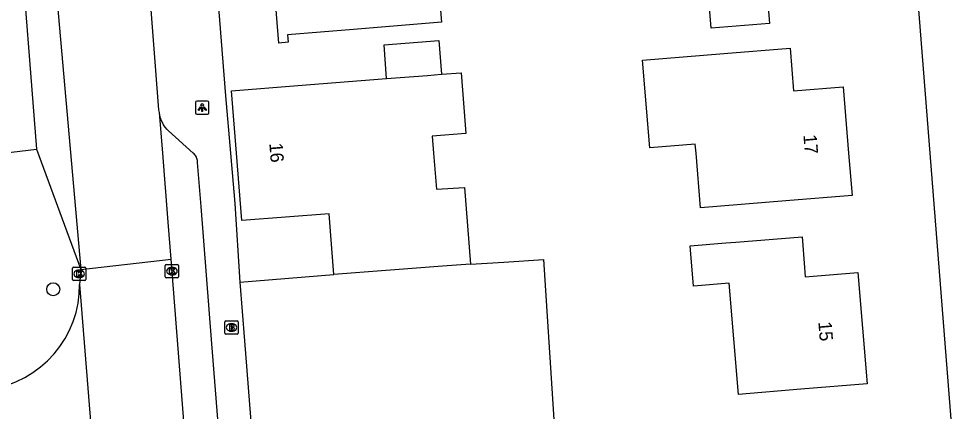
# Model space of a CAD drawing. Extents: x 157793 to 159380, y 380882 to 382313.
# Drawn here: x 158137.7 to 158207.5, y 381230.5 to 381260.1 of the extents above; entities that cross this region are included whole.
import ezdxf

# ---------------------------------------------------------------- set-up
doc = ezdxf.new("R2010")
doc.units = 0
for name, color, linetype in [('IMGEO_Boom', 7, 'Continuous'), ('IMGEO_Brandkraan', 7, 'Continuous'), ('IMGEO_Kolk', 7, 'Continuous'), ('IMGEO_Lichtpunt', 7, 'Continuous'), ('IMGEO_OVBaan_gesloten', 7, 'Continuous'), ('IMGEO_Pand', 7, 'Continuous'), ('IMGEO_Pand_nummerreeks', 7, 'Continuous'), ('IMGEO_Rijbaan_lokaal_gesloten', 7, 'Continuous'), ('IMGEO_Voetpad_open', 7, 'Continuous')]:
    doc.layers.add(name, color=color, linetype=linetype)

msp = doc.modelspace()

# ---------------------------------------------------------------- linework, layer by layer
at = {"layer": 'IMGEO_Boom'}
msp.add_circle((158140.263, 381239.735), 0.489, dxfattribs=at)
at = {"layer": 'IMGEO_Brandkraan'}
for p, q in [((158153.194, 381236.435), (158153.194, 381237.287)), ((158153.269, 381237.361), (158154.121, 381237.361)), ((158153.682, 381237.141), (158153.707, 381237.141)), ((158154.195, 381237.287), (158154.195, 381236.435)), ((158154.121, 381236.361), (158153.269, 381236.361)), ((158153.705, 381236.581), (158153.68, 381236.581))]:
    msp.add_line(p, q, dxfattribs=at)
for points in [[(158153.194, 381236.435), (158153.194, 381237.287)], [(158153.269, 381237.361), (158154.121, 381237.361)], [(158153.542, 381237.061), (158153.542, 381236.661), (158153.755, 381236.661)], [(158153.773, 381237.061), (158153.542, 381237.061)], [(158154.195, 381237.287), (158154.195, 381236.435)], [(158154.121, 381236.361), (158153.269, 381236.361)], [(158153.721, 381236.98), (158153.667, 381236.98), (158153.667, 381236.904)], [(158153.667, 381236.904), (158153.72, 381236.904)], [(158153.729, 381236.828), (158153.667, 381236.828), (158153.667, 381236.747)], [(158153.667, 381236.747), (158153.729, 381236.747)]]:
    msp.add_lwpolyline(points, dxfattribs=at)
for centre, radius, start, end in [((158153.271, 381237.285), 0.0765, 91.55205, 178.44795), ((158153.271, 381237.285), 0.0765, 91.55205, 178.44795), ((158153.777, 381236.916), 0.145, 59.4692, 91.53667), ((158154.119, 381237.285), 0.0765, 1.55205, 88.44795), ((158154.119, 381237.285), 0.0765, 1.55205, 88.44795), ((158153.271, 381236.437), 0.0765, 181.55205, 268.44795), ((158153.271, 381236.437), 0.0765, 181.55205, 268.44795), ((158153.722, 381236.942), 0.0379, 267.82845, 90.93552), ((158153.73, 381236.787), 0.0404, 269.87594, 90.50774), ((158153.761, 381236.912), 0.251, 268.66757, 293.53466), ((158153.802, 381236.963), 0.0922, 285.51372, 58.15012), ((158153.807, 381236.771), 0.105, 301.31148, 78.98903), ((158154.119, 381236.437), 0.0765, 271.55205, 358.44795), ((158154.119, 381236.437), 0.0765, 271.55205, 358.44795)]:
    msp.add_arc(centre, radius, start, end, dxfattribs=at)
for centre, major_axis, ratio, start_param, end_param in [((158153.681, 381236.861), (-0.387, 0.002), 0.722429, 4.712389, 7.853982), ((158153.706, 381236.861), (-0.39, 0.002), 0.717154, 1.570796, 4.712389)]:
    msp.add_ellipse(centre, major_axis=major_axis, ratio=ratio, start_param=start_param, end_param=end_param, dxfattribs=at)
at = {"layer": 'IMGEO_Kolk'}
for p, q in [((158141.719, 381240.472), (158141.719, 381241.324)), ((158141.794, 381241.398), (158142.646, 381241.398)), ((158142.72, 381241.324), (158142.72, 381240.472)), ((158148.71, 381240.679), (158148.71, 381241.531)), ((158148.785, 381241.605), (158149.637, 381241.605)), ((158149.198, 381241.385), (158149.223, 381241.385)), ((158149.711, 381241.531), (158149.711, 381240.679)), ((158142.23, 381240.618), (158142.205, 381240.618)), ((158142.207, 381241.178), (158142.232, 381241.178)), ((158149.637, 381240.605), (158148.785, 381240.605)), ((158149.221, 381240.825), (158149.196, 381240.825)), ((158142.646, 381240.398), (158141.794, 381240.398))]:
    msp.add_line(p, q, dxfattribs=at)
for points in [[(158141.719, 381240.472), (158141.719, 381241.324)], [(158141.794, 381241.398), (158142.646, 381241.398)], [(158142.72, 381241.324), (158142.72, 381240.472)], [(158148.71, 381240.679), (158148.71, 381241.531)], [(158148.785, 381241.605), (158149.637, 381241.605)], [(158149.031, 381241.305), (158149.154, 381241.305), (158149.154, 381241.154), (158149.284, 381241.305), (158149.448, 381241.305), (158149.302, 381241.154), (158149.455, 381240.905), (158149.303, 381240.905), (158149.218, 381241.069), (158149.154, 381241.002), (158149.154, 381240.905), (158149.031, 381240.905), (158149.031, 381241.305)], [(158149.711, 381241.531), (158149.711, 381240.679)], [(158142.04, 381241.098), (158142.163, 381241.098), (158142.163, 381240.947), (158142.293, 381241.098), (158142.457, 381241.098), (158142.311, 381240.947), (158142.464, 381240.698), (158142.312, 381240.698), (158142.227, 381240.862), (158142.163, 381240.795), (158142.163, 381240.698), (158142.04, 381240.698), (158142.04, 381241.098)], [(158149.637, 381240.605), (158148.785, 381240.605)], [(158142.646, 381240.398), (158141.794, 381240.398)]]:
    msp.add_lwpolyline(points, dxfattribs=at)
for centre, start, end in [((158141.796, 381241.322), 91.55205, 178.44795), ((158141.796, 381241.322), 91.55205, 178.44795), ((158142.644, 381241.322), 1.55205, 88.44795), ((158142.644, 381241.322), 1.55205, 88.44795), ((158148.787, 381241.529), 91.55205, 178.44795), ((158148.787, 381241.529), 91.55205, 178.44795), ((158149.635, 381241.529), 1.55205, 88.44795), ((158149.635, 381241.529), 1.55205, 88.44795), ((158148.787, 381240.681), 181.55205, 268.44795), ((158148.787, 381240.681), 181.55205, 268.44795), ((158149.635, 381240.681), 271.55205, 358.44795), ((158149.635, 381240.681), 271.55205, 358.44795), ((158141.796, 381240.474), 181.55205, 268.44795), ((158141.796, 381240.474), 181.55205, 268.44795), ((158142.644, 381240.474), 271.55205, 358.44795), ((158142.644, 381240.474), 271.55205, 358.44795)]:
    msp.add_arc(centre, 0.0765, start, end, dxfattribs=at)
for centre, major_axis, ratio, start_param, end_param in [((158149.197, 381241.105), (-0.387, 0.002), 0.722429, 4.712389, 7.853982), ((158149.222, 381241.105), (-0.39, 0.002), 0.717154, 1.570796, 4.712389), ((158142.206, 381240.898), (-0.387, 0.002), 0.722429, 4.712389, 7.853982), ((158142.231, 381240.898), (-0.39, 0.002), 0.717154, 1.570796, 4.712389)]:
    msp.add_ellipse(centre, major_axis=major_axis, ratio=ratio, start_param=start_param, end_param=end_param, dxfattribs=at)
at = {"layer": 'IMGEO_Lichtpunt'}
for p, q in [((158150.989, 381253.823), (158150.989, 381253.016)), ((158150.989, 381253.823), (158150.989, 381253.016)), ((158151.891, 381253.918), (158151.083, 381253.918)), ((158151.891, 381253.918), (158151.083, 381253.918)), ((158151.985, 381253.016), (158151.985, 381253.823)), ((158151.985, 381253.016), (158151.985, 381253.823)), ((158151.083, 381252.922), (158151.891, 381252.922)), ((158151.083, 381252.922), (158151.891, 381252.922))]:
    msp.add_line(p, q, dxfattribs=at)
for points in [[(158151.363, 381253.487), (158151.402, 381253.459), (158151.214, 381253.197), (158151.176, 381253.224), (158151.363, 381253.487)], [(158151.465, 381253.439), (158151.512, 381253.439), (158151.512, 381253.117), (158151.465, 381253.117), (158151.465, 381253.439)], [(158151.575, 381253.459), (158151.613, 381253.486), (158151.8, 381253.224), (158151.761, 381253.196), (158151.575, 381253.459)]]:
    msp.add_lwpolyline(points, dxfattribs=at)
msp.add_circle((158151.488, 381253.621), 0.0994, dxfattribs=at)
for centre, start, end in [((158151.083, 381253.823), 90, 180), ((158151.083, 381253.823), 90, 180), ((158151.891, 381253.823), 0, 90), ((158151.891, 381253.823), 0, 90), ((158151.083, 381253.016), 180, 270), ((158151.083, 381253.016), 180, 270), ((158151.891, 381253.016), 270, 0), ((158151.891, 381253.016), 270, 360)]:
    msp.add_arc(centre, 0.0946, start, end, dxfattribs=at)
at = {"layer": 'IMGEO_OVBaan_gesloten'}
for points in [[(158138.872, 381280.436), (158142.335, 381241.215)], [(158137.665, 381267.241), (158139.011, 381250.296)], [(158139.011, 381250.296), (158142.335, 381241.215)]]:
    msp.add_lwpolyline(points, dxfattribs=at)
at = {"layer": 'IMGEO_Pand'}
for points in [[(158163.343, 381275.531), (158163.357, 381275.358), (158168.188, 381275.758), (158169.503, 381259.859), (158162.895, 381259.313), (158157.911, 381258.901), (158157.957, 381258.343), (158157.27, 381258.287), (158156.726, 381264.864), (158157.414, 381264.921), (158157.147, 381268.15), (158156.548, 381268.101), (158156.433, 381269.506), (158157.03, 381269.555), (158156.705, 381273.503), (158156.623, 381274.491), (158156.582, 381274.995)], [(158182.446, 381266.828), (158181.783, 381275.315), (158186.626, 381275.693), (158191.61, 381276.082), (158191.916, 381272.173), (158198.287, 381272.671), (158198.947, 381264.211), (158193.902, 381263.817), (158194.219, 381259.76), (158189.827, 381259.417), (158189.51, 381263.474), (158189.207, 381267.356), (158182.446, 381266.828)], [(158165.381, 381255.607), (158165.183, 381258.147), (158169.325, 381258.471), (158169.524, 381255.932)], [(158189.027, 381245.874), (158188.689, 381250), (158188.635, 381250.662), (158185.197, 381250.38), (158184.655, 381256.988), (158190.795, 381257.491), (158195.778, 381257.9), (158196.042, 381254.682), (158199.768, 381254.987), (158200.177, 381250), (158200.439, 381246.81), (158195.456, 381246.401), (158189.027, 381245.874)], [(158165.381, 381255.607), (158168.456, 381255.848), (158169.524, 381255.932)], [(158169.524, 381255.932), (158170.991, 381256.047), (158171.349, 381251.472), (158168.814, 381251.273), (158168.914, 381250), (158169.128, 381247.273), (158171.257, 381247.409), (158171.71, 381241.622)], [(158161.404, 381240.838), (158161.045, 381245.426), (158154.465, 381244.912), (158154.068, 381250), (158153.701, 381254.693), (158158.686, 381255.083), (158165.381, 381255.607)], [(158188.486, 381239.97), (158188.241, 381243.01), (158190.944, 381243.228), (158191.694, 381243.288), (158196.677, 381243.69), (158196.852, 381241.365), (158196.904, 381240.676), (158200.884, 381241.003), (158201.571, 381232.617), (158196.588, 381232.208), (158191.875, 381231.822), (158191.192, 381240.189), (158188.486, 381239.97)], [(158171.71, 381241.622), (158174.222, 381241.782), (158177.203, 381241.972), (158178.12, 381227.586), (158180.078, 381227.739), (158180.857, 381217.78)], [(158171.71, 381241.622), (158169.581, 381241.486), (158161.404, 381240.838)], [(158154.327, 381240.281), (158161.404, 381240.838)], [(158154.327, 381240.281), (158154.678, 381235.849), (158155.133, 381230.111), (158155.23, 381228.893)]]:
    msp.add_lwpolyline(points, dxfattribs=at)
at = {"layer": 'IMGEO_Rijbaan_lokaal_gesloten'}
for points in [[(158148.273, 381253.043), (158148.225, 381253.262), (158146.678, 381273.28)], [(158149.14, 381242.015), (158148.922, 381244.787), (158148.512, 381250), (158148.273, 381253.043)], [(158142.335, 381241.215), (158149.14, 381242.015)], [(158160.265, 381101.527), (158150.099, 381229.806), (158149.14, 381242.015)], [(158142.335, 381241.215), (158142.257, 381240.094)], [(158132.588, 381231.929), (158134.745, 381232.123), (158135.452, 381232.194), (158136.15, 381232.327), (158136.833, 381232.522), (158137.496, 381232.778), (158138.134, 381233.091), (158138.741, 381233.461), (158139.312, 381233.883), (158139.844, 381234.355), (158140.331, 381234.872), (158140.77, 381235.43), (158141.158, 381236.026), (158141.491, 381236.654), (158141.766, 381237.309), (158141.982, 381237.986), (158142.136, 381238.679), (158142.228, 381239.384), (158142.257, 381240.094)], [(158142.257, 381240.094), (158144.014, 381218.239)]]:
    msp.add_lwpolyline(points, dxfattribs=at)
at = {"layer": 'IMGEO_Voetpad_open'}
for points in [[(158217.503, 381108.594), (158207.836, 381230.9), (158200.897, 381318.677)], [(158151.631, 381274.599), (158153.242, 381254.297), (158153.62, 381250), (158153.955, 381246.186), (158154.327, 381240.281)], [(158152.668, 381229.964), (158152.205, 381235.63), (158151.398, 381245.984), (158151.146, 381249.276), (158151.143, 381249.357), (158151.134, 381249.437), (158151.117, 381249.516), (158151.093, 381249.593), (158151.062, 381249.667), (158151.025, 381249.739), (158150.981, 381249.807), (158150.932, 381249.871), (158150.877, 381249.93), (158150.817, 381249.984), (158148.949, 381251.662), (158148.813, 381251.803), (158148.69, 381251.956), (158148.581, 381252.119), (158148.486, 381252.291), (158148.408, 381252.471), (158148.346, 381252.658), (158148.301, 381252.849), (158148.273, 381253.043)], [(158136.484, 381250), (158139.011, 381250.296)]]:
    msp.add_lwpolyline(points, dxfattribs=at)

# ---------------------------------------------------------------- texts
at = {"layer": 'IMGEO_Pand_nummerreeks'}
for s, rotation, p in [('17', 274.69115, (158196.774, 381251.363)), ('16', 274.46886, (158156.539, 381250.733)), ('15', 274.68334, (158197.898, 381237.275))]:
    msp.add_text(s, height=1, rotation=rotation, dxfattribs=at).set_placement(p)

doc.saveas('drawing.dxf')
